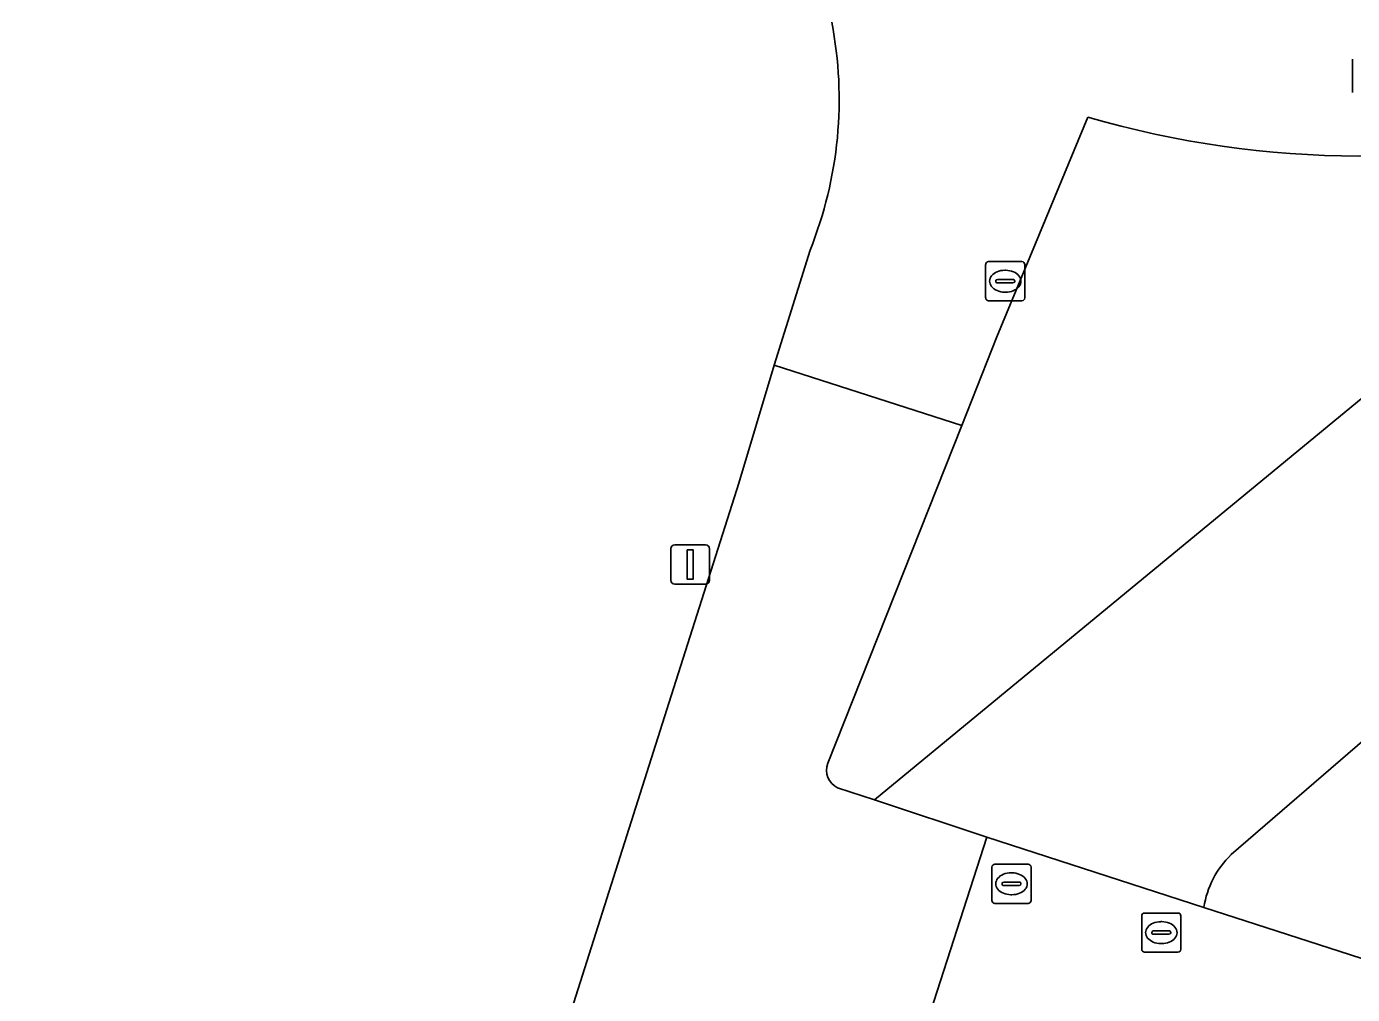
# Model space of a CAD drawing. Extents: x 160675 to 161153, y 383241 to 383714.
# Drawn here: x 160815.45 to 160849.33, y 383419.04 to 383443.78 of the extents above; entities that cross this region are included whole.
import ezdxf

# ---------------------------------------------------------------- set-up
doc = ezdxf.new("R2010")
doc.units = 0
for name, color, linetype in [('IMGEO_Brandkraan', 7, 'Continuous'), ('IMGEO_Erf', 7, 'Continuous'), ('IMGEO_Groenvoorziening', 7, 'Continuous'), ('IMGEO_Lichtmast', 7, 'Continuous'), ('IMGEO_Rijbaan_lokaal_gesloten', 7, 'Continuous'), ('IMGEO_Rijbaan_lokaal_open', 7, 'Continuous'), ('IMGEO_Rioolput', 7, 'Continuous')]:
    doc.layers.add(name, color=color, linetype=linetype)

msp = doc.modelspace()

# ---------------------------------------------------------------- linework, layer by layer
at = {"layer": 'IMGEO_Brandkraan'}
for p, q in [((160840.119, 383421.444), (160840.119, 383422.296)), ((160840.194, 383422.37), (160841.046, 383422.37)), ((160841.12, 383422.296), (160841.12, 383421.444)), ((160840.378, 383421.864), (160840.378, 383421.876)), ((160840.421, 383421.913), (160840.819, 383421.913)), ((160840.607, 383422.15), (160840.632, 383422.15)), ((160840.862, 383421.876), (160840.862, 383421.864)), ((160840.816, 383421.827), (160840.418, 383421.827)), ((160840.63, 383421.59), (160840.605, 383421.59)), ((160841.046, 383421.37), (160840.194, 383421.37)), ((160843.946, 383420.196), (160843.946, 383421.048)), ((160844.021, 383421.122), (160844.873, 383421.122)), ((160844.434, 383420.902), (160844.459, 383420.902)), ((160844.947, 383421.048), (160844.947, 383420.196)), ((160844.205, 383420.616), (160844.205, 383420.628)), ((160844.643, 383420.579), (160844.245, 383420.579)), ((160844.248, 383420.665), (160844.646, 383420.665)), ((160844.689, 383420.628), (160844.689, 383420.616)), ((160844.457, 383420.342), (160844.432, 383420.342)), ((160844.873, 383420.122), (160844.021, 383420.122))]:
    msp.add_line(p, q, dxfattribs=at)
for points in [[(160840.119, 383421.444), (160840.119, 383422.296)], [(160840.194, 383422.37), (160841.046, 383422.37)], [(160841.12, 383422.296), (160841.12, 383421.444)], [(160841.046, 383421.37), (160840.194, 383421.37)], [(160843.946, 383420.196), (160843.946, 383421.048)], [(160844.021, 383421.122), (160844.873, 383421.122)], [(160844.947, 383421.048), (160844.947, 383420.196)], [(160844.873, 383420.122), (160844.021, 383420.122)]]:
    msp.add_lwpolyline(points, dxfattribs=at)
for centre, radius, start, end in [((160840.196, 383422.294), 0.0765, 91.552, 178.448), ((160840.196, 383422.294), 0.0765, 91.552, 178.448), ((160841.044, 383422.294), 0.0765, 1.552, 88.448), ((160841.044, 383422.294), 0.0765, 1.552, 88.448), ((160840.418, 383421.873), 0.0403, 85.8775, 175.7526), ((160840.415, 383421.863), 0.0366, 178.938, 274.7102), ((160840.819, 383421.87), 0.043, 264.8664, 352.4533), ((160840.823, 383421.875), 0.0386, 1.7309, 96.639), ((160840.196, 383421.446), 0.0765, 181.552, 268.448), ((160840.196, 383421.446), 0.0765, 181.552, 268.448), ((160841.044, 383421.446), 0.0765, 271.552, 358.448), ((160841.044, 383421.446), 0.0765, 271.552, 358.448), ((160844.023, 383421.046), 0.0765, 91.552, 178.448), ((160844.023, 383421.046), 0.0765, 91.552, 178.448), ((160844.871, 383421.046), 0.0765, 1.552, 88.448), ((160844.871, 383421.046), 0.0765, 1.552, 88.448), ((160844.245, 383420.625), 0.0403, 85.8775, 175.7526), ((160844.242, 383420.615), 0.0366, 178.938, 274.7102), ((160844.646, 383420.622), 0.043, 264.8664, 352.4533), ((160844.65, 383420.627), 0.0386, 1.7309, 96.639), ((160844.023, 383420.198), 0.0765, 181.552, 268.448), ((160844.023, 383420.198), 0.0765, 181.552, 268.448), ((160844.871, 383420.198), 0.0765, 271.552, 358.448), ((160844.871, 383420.198), 0.0765, 271.552, 358.448)]:
    msp.add_arc(centre, radius, start, end, dxfattribs=at)
for centre, major_axis, ratio, start_param, end_param in [((160840.606, 383421.87), (-0.387, 0.002), 0.722429, 4.712389, 7.853982), ((160840.631, 383421.87), (-0.39, 0.002), 0.717154, 1.570796, 4.712389), ((160844.433, 383420.622), (-0.387, 0.002), 0.722429, 4.712389, 7.853982), ((160844.458, 383420.622), (-0.39, 0.002), 0.717154, 1.570796, 4.712389)]:
    msp.add_ellipse(centre, major_axis=major_axis, ratio=ratio, start_param=start_param, end_param=end_param, dxfattribs=at)
at = {"layer": 'IMGEO_Erf'}
msp.add_lwpolyline([(160822.806, 383397.984), (160828.462, 383415.776), (160831.814, 383426.328), (160833.651, 383432.112), (160834.558, 383435.125), (160835.472, 383438.064)], dxfattribs=at)
msp.add_arc((160825.883, 383441.915), 10.333, 338.1183, 11.0178, dxfattribs=at)
at = {"layer": 'IMGEO_Groenvoorziening'}
for points in [[(160870.136, 383443.254), (160846.229, 383422.614)], [(160842.572, 383441.465), (160840.248, 383435.846), (160839.351, 383433.584), (160835.925, 383424.95)], [(160836.176, 383424.324), (160837.117, 383424.012), (160857.057, 383440.447)], [(160845.536, 383421.266), (160858.652, 383417.028), (160875.085, 383411.703), (160879.89, 383410.16), (160880.837, 383413.055), (160873.539, 383415.484), (160874.668, 383418.894), (160887.126, 383414.813), (160887.16, 383414.802), (160887.586, 383414.657), (160891.964, 383428.057), (160891.102, 383428.361), (160891.945, 383430.913)]]:
    msp.add_lwpolyline(points, dxfattribs=at)
for centre, radius, start, end in [((160849.519, 383465.217), 24.747, 253.6972, 286.162), ((160836.386, 383424.772), 0.494, 158.8401, 244.8573), ((160847.898, 383420.904), 2.39, 134.3033, 171.2818)]:
    msp.add_arc(centre, radius, start, end, dxfattribs=at)
at = {"layer": 'IMGEO_Lichtmast'}
for p, q in [((160831.915, 383429.63), (160831.915, 383430.43)), ((160831.915, 383430.43), (160831.915, 383429.63)), ((160832.015, 383430.53), (160832.805, 383430.53)), ((160832.805, 383430.53), (160832.015, 383430.53)), ((160832.905, 383430.43), (160832.905, 383429.63)), ((160832.905, 383429.63), (160832.905, 383430.43)), ((160832.805, 383429.53), (160832.015, 383429.53)), ((160832.015, 383429.53), (160832.805, 383429.53))]:
    msp.add_line(p, q, dxfattribs=at)
msp.add_lwpolyline([(160832.335, 383430.405), (160832.485, 383430.405), (160832.485, 383429.655), (160832.335, 383429.655), (160832.335, 383430.405)], dxfattribs=at)
for centre, start, end in [((160832.015, 383430.43), 90, 180), ((160832.015, 383430.43), 90, 180), ((160832.805, 383430.43), 0, 90), ((160832.805, 383430.43), 360, 90), ((160832.015, 383429.63), 180, 270), ((160832.015, 383429.63), 180, 270), ((160832.805, 383429.63), 270, 0), ((160832.805, 383429.63), 270, 0)]:
    msp.add_arc(centre, 0.1, start, end, dxfattribs=at)
at = {"layer": 'IMGEO_Rijbaan_lokaal_gesloten'}
for points in [[(160846.229, 383422.614), (160870.136, 383443.254)], [(160835.472, 383438.064), (160834.558, 383435.125), (160839.351, 383433.584), (160840.248, 383435.846), (160842.572, 383441.465)], [(160857.057, 383440.447), (160837.117, 383424.012), (160839.988, 383423.059), (160845.536, 383421.266)]]:
    msp.add_lwpolyline(points, dxfattribs=at)
for centre, radius, start, end in [((160825.883, 383441.915), 10.333, 338.1183, 11.0178), ((160849.519, 383465.217), 24.747, 253.6972, 286.162), ((160847.898, 383420.904), 2.39, 134.3033, 171.2818)]:
    msp.add_arc(centre, radius, start, end, dxfattribs=at)
at = {"layer": 'IMGEO_Rijbaan_lokaal_open'}
for points in [[(160835.925, 383424.95), (160839.351, 383433.584), (160834.558, 383435.125), (160833.651, 383432.112), (160831.814, 383426.328), (160828.462, 383415.776), (160822.806, 383397.984), (160817.019, 383379.826), (160816.581, 383378.652), (160815.453, 383376.434)], [(160838.466, 383418.336), (160839.988, 383423.059), (160837.117, 383424.012), (160836.176, 383424.324)], [(160887.438, 383407.737), (160879.89, 383410.16), (160875.085, 383411.703), (160858.652, 383417.028), (160845.536, 383421.266), (160839.988, 383423.059), (160838.466, 383418.336), (160848.706, 383415.007), (160851.814, 383414.001), (160867.624, 383408.896), (160870.773, 383407.909), (160899.445, 383398.723)]]:
    msp.add_lwpolyline(points, dxfattribs=at)
msp.add_arc((160836.386, 383424.772), 0.494, 158.8401, 244.8573, dxfattribs=at)
at = {"layer": 'IMGEO_Rioolput'}
for p, q in [((160849.331, 383442.094), (160849.331, 383442.946)), ((160840.034, 383437.77), (160840.886, 383437.77)), ((160839.959, 383436.844), (160839.959, 383437.696)), ((160840.447, 383437.55), (160840.472, 383437.55)), ((160840.96, 383437.696), (160840.96, 383436.844)), ((160840.218, 383437.264), (160840.218, 383437.276)), ((160840.656, 383437.227), (160840.258, 383437.227)), ((160840.261, 383437.313), (160840.659, 383437.313)), ((160840.702, 383437.276), (160840.702, 383437.264)), ((160840.886, 383436.77), (160840.034, 383436.77)), ((160840.47, 383436.99), (160840.445, 383436.99))]:
    msp.add_line(p, q, dxfattribs=at)
for points in [[(160849.331, 383442.094), (160849.331, 383442.946)], [(160840.034, 383437.77), (160840.886, 383437.77)], [(160839.959, 383436.844), (160839.959, 383437.696)], [(160840.96, 383437.696), (160840.96, 383436.844)], [(160840.886, 383436.77), (160840.034, 383436.77)]]:
    msp.add_lwpolyline(points, dxfattribs=at)
for centre, radius, start, end in [((160840.036, 383437.694), 0.0765, 91.552, 178.448), ((160840.036, 383437.694), 0.0765, 91.552, 178.448), ((160840.884, 383437.694), 0.0765, 1.552, 88.448), ((160840.884, 383437.694), 0.0765, 1.552, 88.448), ((160840.258, 383437.273), 0.0403, 85.8775, 175.7526), ((160840.255, 383437.263), 0.0366, 178.938, 274.7102), ((160840.659, 383437.27), 0.043, 264.8664, 352.4533), ((160840.663, 383437.275), 0.0386, 1.7309, 96.639), ((160840.036, 383436.846), 0.0765, 181.552, 268.448), ((160840.036, 383436.846), 0.0765, 181.552, 268.448), ((160840.884, 383436.846), 0.0765, 271.552, 358.448), ((160840.884, 383436.846), 0.0765, 271.552, 358.448)]:
    msp.add_arc(centre, radius, start, end, dxfattribs=at)
for centre, major_axis, ratio, start_param, end_param in [((160840.446, 383437.27), (-0.387, 0.002), 0.722429, 4.712389, 7.853982), ((160840.471, 383437.27), (-0.39, 0.002), 0.717154, 1.570796, 4.712389)]:
    msp.add_ellipse(centre, major_axis=major_axis, ratio=ratio, start_param=start_param, end_param=end_param, dxfattribs=at)

doc.saveas('drawing.dxf')
